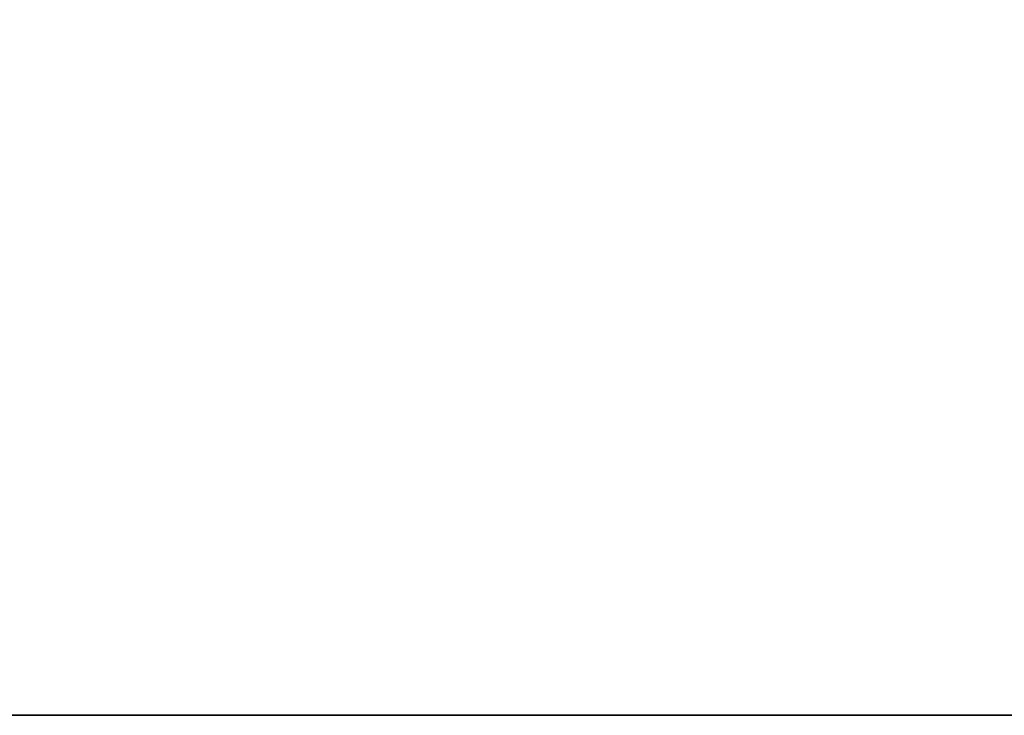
# Model space of a CAD drawing. Header units: millimetres. Extents: x -493 to 6693, y -115 to 145.
# Tile 633 of 656: x 1907 to 1952, y -15 to 17. Entities that reach past the tile are written whole.
import ezdxf

# ---------------------------------------------------------------- set-up
doc = ezdxf.new("R2010")
doc.units = ezdxf.units.MM
doc.layers.add('151', color=7, linetype='Continuous', true_color=0xffffff)

# ---------------------------------------------------------------- blocks, each defined once
blk = doc.blocks.new('UG_SURFACE_002')
at = {"layer": '151', "color": 252, "linetype": 'Continuous', "lineweight": 35}
for points in [[(2042.5, -15, 2200.25), (2042.5, 135, 2200.25), (957.5, 135, 2200.25), (957.5, -15, 2200.25)], [(1892.5, -15, -7.75), (1892.5, 135, -7.75), (2042.5, 135, -7.75), (2042.5, -15, -7.75)], [(2042.5, -15, 2200.25), (957.5, -15, 2200.25), (1107.5, -15, 2050.25), (1892.5, -15, 2050.25)], [(1892.5, -15, 2050.25), (1892.5, -15, -7.75), (2042.5, -15, -7.75), (2042.5, -15, 2200.25)]]:
    blk.add_3dface(points, dxfattribs=at)

msp = doc.modelspace()

# ---------------------------------------------------------------- linework, layer by layer
at = {"layer": '151', "color": 253, "linetype": 'Continuous', "lineweight": -3}
for p, q in [((957.5, -15, 2200.25), (2042.5, -15, 2200.25)), ((1892.5, -15, -7.75), (2042.5, -15, -7.75))]:
    msp.add_line(p, q, dxfattribs=at)

# ---------------------------------------------------------------- block references
msp.add_blockref('UG_SURFACE_002', (0, 0), dxfattribs=at)

doc.saveas('drawing.dxf')
